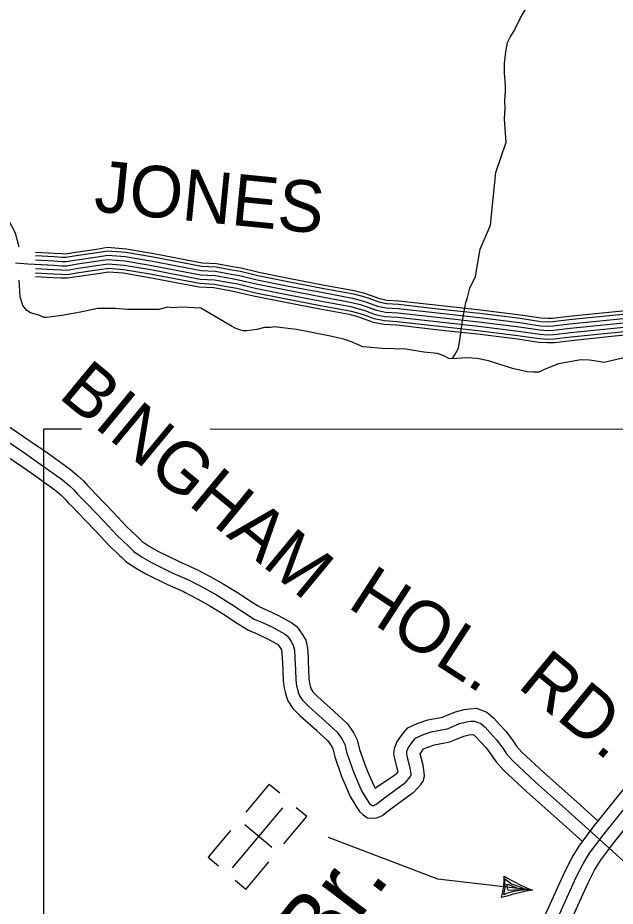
# Model space of a CAD drawing. Extents: x 1551132 to 1791609, y 378168 to 563823.
# Drawn here: x 1604322 to 1608612, y 513960 to 520342 of the extents above; entities that cross this region are included whole.
import ezdxf

# ---------------------------------------------------------------- set-up
doc = ezdxf.new("R2010")
doc.units = 0
for name, color, linetype in [('DESIGN - DRAINAGE - Bridges and Cross Drains Size Text', 7, 'Continuous'), ('DESIGN - ROW - Right-of-Way and Easement Labels', 7, 'Continuous'), ('DESIGN - ROW - Right-of-Way Linework', 7, 'Continuous'), ('DESIGN - TRANSPORTATION - Text', 7, 'Continuous'), ('DESIGN - UTILITIES - Cable (Overhead) with Text', 7, 'Continuous'), ('DESIGN - UTILITIES - Cable (Underground) with Text', 7, 'Continuous'), ('SURVEY - PROPERTY - Owners', 7, 'Continuous'), ('SURVEY - TRANSPORTATION - Roads', 7, 'Continuous')]:
    doc.layers.add(name, color=color, linetype=linetype)

msp = doc.modelspace()

# ---------------------------------------------------------------- linework, layer by layer
at = {"layer": 'DESIGN - ROW - Right-of-Way Linework'}
for points in [[(1604508.521, 513751.526), (1604508.523, 517390.637)], [(1604508.523, 517390.637), (1604780.375, 517390.454)], [(1605703.679, 517389.829), (1613839.57, 517384.351)]]:
    msp.add_lwpolyline(points, dxfattribs=at)
at = {"layer": 'DESIGN - TRANSPORTATION - Text'}
for points in [[(1607641.334, 518680.364), (1607717.115, 518851.943), (1607755.006, 519231.87), (1607829.571, 519448.05), (1607816.255, 519614.113), (1607822.58, 519692.073), (1607818.805, 519746.091), (1607825.088, 519814.06), (1607825.263, 519858.061), (1607817.614, 519942.096), (1607817.905, 520014.098), (1607826.255, 520098.05), (1607838.538, 520163.994), (1607858.704, 520203.895), (1607886.904, 520249.763), (1607931.294, 520341.548), (1607987.702, 520435.276)], [(1604330.703, 518694.087), (1604305.529, 518795.74), (1604255.147, 518890.567), (1604204.048, 518924.476), (1604142.158, 518956.769), (1604102.234, 518976.961), (1604056.31, 518999.178), (1603984.278, 518997.52), (1603884.206, 518986.003)], [(1607441.963, 517892.368), (1607462.937, 517925.102), (1607486.62, 517967.995), (1607496.095, 518027.738), (1607516.62, 518182.467), (1607538.719, 518295.837), (1607550.886, 518333.396), (1607569.168, 518399.306), (1607609.526, 518483.109), (1607641.334, 518680.364)], [(1605637.031, 518255.727), (1605499.759, 518264.652), (1605429.719, 518258.993), (1605397.728, 518263.143), (1605335.638, 518247.434), (1605277.614, 518245.718), (1605109.568, 518246.518), (1605021.578, 518254.934), (1604893.531, 518253.543), (1604773.393, 518228.117), (1604637.254, 518204.766), (1604563.189, 518193.124), (1604529.157, 518189.282), (1604511.157, 518189.374), (1604473.208, 518205.55), (1604414.001, 518223.508), (1604387.493, 518240.55), (1604359.236, 518274.918), (1604338.27, 518337.128), (1604330.703, 518456.481)], [(1608704.391, 517906.344), (1608572.228, 517874.977), (1608532.179, 517867.168), (1608474.197, 517875.443), (1608428.215, 517881.66), (1608366.199, 517883.96), (1608204.045, 517856.734), (1608113.864, 517821.167), (1608063.748, 517795.399), (1608021.732, 517795.599), (1607979.733, 517797.8), (1607873.803, 517822.308), (1607701.982, 517879.126), (1607620.017, 517893.518), (1607544.019, 517899.877), (1607441.963, 517892.368), (1607417.963, 517894.477), (1607382.031, 517914.652), (1607336.09, 517930.869), (1607238.101, 517941.336), (1607108.146, 517961.953), (1606942.116, 517966.745), (1606800.128, 517979.428), (1606718.247, 518013.813), (1606660.315, 518034.088), (1606554.384, 518058.597), (1606422.445, 518083.223), (1606324.498, 518103.69), (1606162.526, 518122.465), (1606138.502, 518118.573), (1606094.486, 518116.79), (1606038.413, 518103.056), (1605966.348, 518093.398), (1605940.34, 518093.523), (1605910.374, 518103.664), (1605882.408, 518113.798), (1605861.884, 518125.648), (1605637.031, 518255.727)]]:
    msp.add_lwpolyline(points, dxfattribs=at)
at = {"layer": 'DESIGN - UTILITIES - Cable (Overhead) with Text'}
for p, q in [((1607822.093, 514093.296), (1607819.802, 514156.414)), ((1607819.802, 514156.414), (1607867.8, 514119.98)), ((1607867.8, 514119.98), (1607934.491, 514097.321)), ((1607811.877, 514042.211), (1607822.093, 514093.296)), ((1607873.925, 514062.745), (1607830.976, 514050.669)), ((1607834.218, 514115.321), (1607849.193, 514115.713)), ((1607838.509, 514088.112), (1607834.218, 514115.321)), ((1607845.193, 514072.453), (1607838.509, 514088.112)), ((1607970.756, 514079.254), (1607845.193, 514072.453)), ((1607849.193, 514115.713), (1607879.65, 514102.571)), ((1607925.232, 514072.837), (1607873.925, 514062.745)), ((1607879.65, 514102.571), (1607903.133, 514093.512)), ((1607983.464, 514078.845), (1607925.232, 514072.837)), ((1607934.491, 514097.321), (1607970.756, 514079.254)), ((1607830.976, 514050.669), (1607811.877, 514042.211))]:
    msp.add_line(p, q, dxfattribs=at)
msp.add_lwpolyline([(1608018.422, 514074.704), (1607338.696, 514153.488), (1606553.39, 514454.671)], dxfattribs=at)
for centre, radius, start, end in [((1607282.415, 514160.021), 532.31, 344.9601806, 1.8185778), ((1608535.365, 515361.074), 1386.342, 238.66725, 248.1057889), ((1608265.975, 512542.35), 1552.243, 99.1773333, 107.6051111)]:
    msp.add_arc(centre, radius, start, end, dxfattribs=at)
at = {"layer": 'DESIGN - UTILITIES - Cable (Underground) with Text'}
for p, q in [((1606127.426, 514835.791), (1605959.705, 514635.986)), ((1606203.728, 514771.6), (1606127.868, 514835.441)), ((1606397.775, 514603.654), (1606321.389, 514667.761)), ((1606232.729, 514407.15), (1606397.683, 514603.696)), ((1605849.883, 514504.991), (1605688.279, 514312.402)), ((1606146.579, 514382.197), (1605952.274, 514545.435)), ((1605688.412, 514312.352), (1605763.697, 514249.046)), ((1605958.66, 514080.35), (1606124.498, 514278.088)), ((1605958.527, 514080.441), (1605882.275, 514144.323))]:
    msp.add_line(p, q, dxfattribs=at)
msp.add_lwpolyline([(1606222.697, 514667.892), (1605860.756, 514236.548)], dxfattribs=at)
at = {"layer": 'SURVEY - PROPERTY - Owners'}
for points in [[(1604202.956, 517444.288), (1604440.158, 517282.734), (1604444.075, 517279.992), (1604542.447, 517211.049), (1604700.335, 517097.354), (1604754.184, 517052.878), (1604794.483, 517014.836), (1604821.374, 516983.177), (1604846.49, 516957.551), (1604882.648, 516920.675), (1605010.369, 516788.338), (1605101.934, 516688.969), (1605181.232, 516613.992), (1605193.982, 516601.642), (1605215.448, 516580.841), (1605265.255, 516546.916), (1605327.112, 516511.548), (1605475.942, 516438.238), (1605592.056, 516386.845), (1605607.83, 516378.77), (1605703.678, 516329.669), (1605796.509, 516276.901), (1605910.781, 516205.966), (1605986.188, 516155.281), (1606043.811, 516119.663), (1606064.028, 516107.171), (1606116.826, 516084.721), (1606194.424, 516048.145), (1606289.63, 515996.71), (1606324.696, 515968.376), (1606347.671, 515937.801), (1606364.22, 515913.65), (1606389.553, 515871.541), (1606401.961, 515813.181), (1606405.978, 515748.929), (1606407.144, 515716.953), (1606409.219, 515660.118), (1606412.427, 515593.583), (1606416.019, 515561.799), (1606421.144, 515543.307), (1606425.335, 515525.615), (1606428.002, 515518.54), (1606440.343, 515499.631), (1606477.126, 515463.73), (1606588.465, 515363.394), (1606595.081, 515357.436), (1606686.421, 515273.125), (1606715.653, 515230.833), (1606735.586, 515202.857), (1606759.077, 515154.714), (1606775.877, 515086.996), (1606820.126, 514959.659), (1606845.308, 514901.066), (1606875.216, 514831.481), (1606889.332, 514807.405), (1606898.415, 514814.48), (1607029.462, 514903.116), (1607039.187, 514907.974)], [(1604148.232, 517367.478), (1604386.559, 517205.157), (1604487.84, 517134.172), (1604642.703, 517022.661), (1604691.727, 516982.168), (1604725.976, 516949.834), (1604751.684, 516919.567), (1604815.057, 516854.923), (1604941.771, 516723.637), (1605034.794, 516622.684), (1605116.034, 516545.874), (1605155.658, 516507.473), (1605215.239, 516466.897), (1605282.838, 516428.246), (1605436.018, 516352.794), (1605551.456, 516301.701), (1605658.862, 516246.683), (1605748.327, 516195.824), (1605859.607, 516126.747), (1605935.089, 516076.021), (1606020.537, 516023.194), (1606078.269, 515998.652), (1606151.884, 515963.951), (1606237.148, 515917.892), (1606256.34, 515902.383), (1606271.056, 515882.799), (1606284.864, 515862.649), (1606300.613, 515836.473), (1606308.288, 515800.364), (1606311.796, 515744.262), (1606315.013, 515656.127), (1606318.396, 515586.008), (1606323.163, 515543.807), (1606329.804, 515519.831), (1606334.979, 515498.014), (1606343.396, 515475.655), (1606367.053, 515439.396), (1606412.619, 515394.937), (1606531.558, 515287.751), (1606614.797, 515210.915), (1606638.472, 515176.664), (1606654.263, 515154.497), (1606669.963, 515122.321), (1606685.404, 515060.103), (1606732.169, 514925.525), (1606790.91, 514788.838), (1606832.242, 514718.386), (1606844.258, 514701.294), (1606859.95, 514688.102), (1606864.933, 514684.31), (1606877.899, 514683.935), (1606893.365, 514689.844), (1606901.999, 514697.736), (1606955.006, 514739.037), (1607109.369, 514850.465)], [(1604095.583, 517293.584), (1604334.994, 517130.53), (1604337.894, 517128.488), (1604435.308, 517060.22), (1604587.263, 516950.809), (1604631.645, 516914.141), (1604660.078, 516887.299), (1604684.644, 516858.373), (1604714.385, 516828.039), (1604750.042, 516791.672), (1604875.781, 516661.393), (1604970.204, 516558.916), (1605053.318, 516480.339), (1605065.243, 516468.78), (1605098.142, 516436.896), (1605167.124, 516389.92), (1605240.247, 516348.11), (1605397.61, 516270.6), (1605512.399, 516219.791), (1605523.499, 516214.107), (1605615.755, 516166.848), (1605701.978, 516117.83), (1605810.375, 516050.545), (1605885.932, 515999.769), (1605946.53, 515962.301), (1605978.704, 515942.409), (1606041.178, 515915.858), (1606110.96, 515882.957), (1606186.658, 515842.065), (1606190.583, 515838.898), (1606197.349, 515829.889), (1606208.524, 515813.581), (1606215.049, 515802.739), (1606218.174, 515788.038), (1606221.19, 515739.77), (1606222.274, 515710.203), (1606224.39, 515652.285), (1606227.94, 515578.725), (1606233.832, 515526.498), (1606241.94, 515497.247), (1606248.056, 515471.463), (1606262.006, 515434.404), (1606296.555, 515381.453), (1606350.562, 515328.752), (1606464.643, 515225.941), (1606470.442, 515220.715), (1606545.891, 515151.072), (1606564.223, 515124.555), (1606576.032, 515107.971), (1606584.24, 515091.162), (1606598.364, 515034.236), (1606647.555, 514892.69), (1606675.337, 514828.014), (1606709.811, 514747.82), (1606755.894, 514669.268), (1606776.852, 514639.459), (1606803.268, 514617.25), (1606833.192, 514594.483), (1606893.365, 514592.741), (1606941.839, 514611.258), (1606960.564, 514628.376), (1607009.438, 514666.46), (1607154.551, 514771.204), (1607162.467, 514776.921)], [(1607774.044, 513467.471), (1607903.733, 513605.825), (1608039.088, 513776.588), (1608121.953, 513922.133), (1608250.375, 514206.949), (1608302.449, 514308.893), (1608352.848, 514391.445), (1608453.712, 514526.999), (1608659.974, 514784.589), (1608886.36, 515057.396), (1609013.599, 515222.592), (1609089.647, 515334.003), (1609133.68, 515424.939), (1609188.279, 515578.926), (1609534.929, 516210.143)], [(1607905.816, 513337.051), (1608045.463, 513486.813), (1608192.851, 513672.752), (1608287.015, 513838.156), (1608417.171, 514126.797), (1608464.003, 514218.483), (1608506.319, 514287.801), (1608600.167, 514413.921), (1608803.362, 514667.686), (1609030.874, 514941.835), (1609163.396, 515113.898), (1609250.169, 515241.018), (1609304.634, 515353.487), (1609361.741, 515514.566), (1609615.377, 515977.045)], [(1607852.5, 513411.661), (1607973.223, 513547.473), (1608114.478, 513725.678), (1608202.884, 513880.957), (1608332.156, 514167.648), (1608381.663, 514264.567), (1608428.096, 514340.627), (1608525.519, 514471.556), (1608730.281, 514727.271), (1608957.217, 515000.736), (1609087.047, 515169.299), (1609168.354, 515288.411), (1609217.503, 515389.905), (1609273.327, 515547.367), (1609373.716, 515806.341)], [(1607371.371, 515317.977), (1607388.954, 515325.31), (1607464.219, 515357.545), (1607527.401, 515374.02), (1607565.825, 515378.812), (1607614.832, 515382.162), (1607657.873, 515365.112), (1607689.78, 515354.136), (1607741.579, 515310.602), (1607780.77, 515266.192), (1607826.952, 515216.941), (1607881.476, 515143.448), (1607901.684, 515111.355), (1607942.124, 515067.412), (1608101.354, 514918.842), (1608336.69, 514709.003), (1608489.594, 514571.167)], [(1607038.829, 514907.491), (1607052.804, 514924.775), (1607050.887, 514935.892), (1607030.079, 515018.477), (1607022.438, 515054.403), (1607028.263, 515092.446), (1607043.171, 515139.072), (1607073.262, 515179.448), (1607091.403, 515206.19), (1607122.735, 515242.166), (1607189.767, 515272.476), (1607265.89, 515299.46), (1607374.721, 515317.785)], [(1607406.287, 515234.258), (1607424.27, 515241.758), (1607493.677, 515271.484), (1607544.525, 515284.743), (1607574.533, 515288.485), (1607600.524, 515290.26), (1607626.407, 515280.009), (1607644.331, 515273.843), (1607678.047, 515245.509), (1607713.663, 515205.149), (1607757.212, 515158.698), (1607806.569, 515092.18), (1607829.335, 515056.02), (1607877.717, 515003.444), (1608040.222, 514851.815), (1608276.141, 514641.46), (1608565.559, 514380.562), (1608746.913, 514217.324)], [(1607109.369, 514850.465), (1607140.101, 514888.482), (1607145.168, 514896.591), (1607147.485, 514904.733), (1607147.293, 514910.591), (1607139.685, 514954.709), (1607118.452, 515039.003), (1607114.61, 515057.062), (1607116.844, 515071.645), (1607124.952, 515097.013), (1607147.193, 515126.855), (1607163.393, 515150.739), (1607178.134, 515167.665), (1607223.658, 515188.248), (1607289.798, 515211.691), (1607406.287, 515234.258)], [(1607162.376, 514776.229), (1607217.025, 514833.656), (1607232.208, 514857.94), (1607242.207, 514893.091), (1607241.316, 514920.192), (1607231.991, 514974.268), (1607211.55, 515055.42), (1607224.05, 515072.187), (1607236.524, 515090.579), (1607258.89, 515100.696), (1607314.647, 515120.455), (1607424.22, 515141.689)], [(1607423.353, 515141.047), (1607460.977, 515154.906), (1607524.301, 515182.023), (1607562.333, 515191.94), (1607583.583, 515194.59), (1607585.649, 515194.732), (1607593.691, 515191.549), (1607597.091, 515190.382), (1607612.007, 515177.84), (1607643.906, 515141.689), (1607684.722, 515098.155), (1607728.704, 515038.887), (1607754.129, 514998.502), (1607810.769, 514936.951), (1607976.673, 514782.147), (1608213.201, 514571.25), (1608378.339, 514422.379)]]:
    msp.add_lwpolyline(points, dxfattribs=at)
at = {"layer": 'SURVEY - TRANSPORTATION - Roads'}
for points in [[(1604448.851, 518659.02), (1604585.072, 518651.478), (1604640.571, 518648.219), (1604666.862, 518647.819), (1604736.994, 518659.47), (1604886.949, 518681.32), (1604966.863, 518693.779), (1605100.744, 518682.812), (1605298.88, 518649.103), (1605645.014, 518582.727), (1605748.42, 518577.193), (1605863.542, 518556.551), (1605925.799, 518545.218), (1606052.129, 518515.133), (1606265.658, 518472.241), (1606524.31, 518422.44), (1606738.58, 518382.714), (1606803.953, 518365.572), (1606851.36, 518350.513), (1606920.367, 518325.087), (1606973.724, 518314.562), (1607058.122, 518309.437), (1607363.665, 518274.611), (1607643.775, 518244.336), (1607932.91, 518207.777), (1608081.431, 518185.935), (1608127.663, 518183.526), (1608162.329, 518184.651), (1608279.502, 518198.477), (1608566.753, 518228.228), (1608884.921, 518259.837)], [(1604449.159, 518634.244), (1604583.664, 518626.802), (1604639.654, 518623.519), (1604668.712, 518623.069), (1604740.802, 518635.052), (1604890.64, 518656.878), (1604967.772, 518668.903), (1605097.652, 518658.27), (1605294.481, 518624.786), (1605642.014, 518558.134), (1605745.57, 518552.593), (1605859.151, 518532.225), (1605920.716, 518521.017), (1606046.838, 518490.983), (1606260.891, 518447.99), (1606519.718, 518398.156), (1606733.188, 518358.58), (1606797.07, 518341.821), (1606843.336, 518327.129), (1606913.659, 518301.22), (1606970.566, 518289.987), (1607055.972, 518284.803), (1607360.94, 518250.052), (1607640.9, 518219.785), (1607929.56, 518183.284), (1608078.99, 518161.317), (1608127.422, 518158.784), (1608164.179, 518159.984), (1608282.227, 518173.909), (1608569.245, 518203.635), (1608886.362, 518235.136)], [(1604305.646, 518582.559), (1604393.543, 518575.226), (1604580.139, 518564.901), (1604637.363, 518561.542), (1604673.354, 518560.992), (1604750.352, 518573.784), (1604899.882, 518595.568), (1604970.047, 518606.51), (1605029.978, 518601.602), (1605089.91, 518596.693), (1605283.439, 518563.768), (1605634.481, 518496.449), (1605738.412, 518490.883), (1605848.126, 518471.216), (1605907.974, 518460.315), (1606033.546, 518430.415), (1606248.925, 518387.155), (1606508.21, 518337.229), (1606719.655, 518298.028), (1606779.812, 518282.253), (1606823.228, 518268.461), (1606896.834, 518241.344), (1606962.649, 518228.352), (1607050.581, 518223.018), (1607354.098, 518188.426), (1607633.675, 518158.2), (1607921.16, 518121.849), (1608072.848, 518099.549), (1608126.813, 518096.732), (1608168.829, 518098.099), (1608289.051, 518112.283), (1608575.503, 518141.95), (1608889.987, 518173.193)], [(1604448.959, 518603.201), (1604581.906, 518595.851), (1604638.504, 518592.526), (1604671.029, 518592.035), (1604745.577, 518604.418), (1604895.257, 518626.219), (1604968.905, 518637.711), (1605093.785, 518627.477), (1605288.956, 518594.277), (1605638.247, 518527.292), (1605741.987, 518521.733), (1605853.634, 518501.725), (1605914.349, 518490.666), (1606040.188, 518460.699), (1606254.908, 518417.573), (1606513.968, 518367.688), (1606726.422, 518328.304), (1606788.445, 518312.037), (1606833.286, 518297.795), (1606905.242, 518271.286), (1606966.608, 518259.169), (1607053.272, 518253.911), (1607357.523, 518219.235), (1607637.283, 518188.993), (1607925.36, 518152.567), (1608075.915, 518130.433), (1608127.122, 518127.758), (1608166.504, 518129.041), (1608285.635, 518143.092), (1608572.378, 518172.793), (1608888.179, 518204.169)], [(1604449.075, 518572.151), (1604580.139, 518564.901), (1604637.363, 518561.542), (1604673.354, 518560.992), (1604750.352, 518573.784), (1604899.882, 518595.568), (1604970.047, 518606.51), (1605029.978, 518601.602), (1605089.91, 518596.693), (1605283.439, 518563.768), (1605634.481, 518496.449), (1605738.412, 518490.883), (1605848.126, 518471.216), (1605907.974, 518460.315), (1606033.546, 518430.415), (1606248.925, 518387.155), (1606508.21, 518337.229), (1606719.655, 518298.028), (1606779.812, 518282.253), (1606823.228, 518268.461), (1606896.834, 518241.344), (1606962.649, 518228.352), (1607050.581, 518223.018), (1607354.098, 518188.426), (1607633.675, 518158.2), (1607921.16, 518121.849), (1608072.848, 518099.549), (1608126.813, 518096.732), (1608168.829, 518098.099), (1608289.051, 518112.283), (1608575.503, 518141.95), (1608889.987, 518173.193)], [(1604448.767, 518541.125), (1604578.372, 518533.95), (1604636.221, 518530.558), (1604675.678, 518529.95), (1604755.127, 518543.15), (1604904.506, 518564.917), (1604971.188, 518575.309), (1605086.035, 518565.909), (1605277.923, 518533.258), (1605630.714, 518465.607), (1605734.837, 518460.032), (1605842.618, 518440.706), (1605901.599, 518429.965), (1606026.905, 518400.13), (1606242.941, 518356.738), (1606502.452, 518306.77), (1606712.889, 518267.753), (1606771.179, 518252.469), (1606813.17, 518239.127), (1606888.426, 518211.401), (1606958.691, 518197.534), (1607047.889, 518192.126), (1607350.673, 518157.617), (1607630.067, 518127.408), (1607916.96, 518091.132), (1608069.781, 518068.665), (1608126.505, 518065.707), (1608171.154, 518067.157), (1608292.468, 518081.474), (1608578.628, 518111.108), (1608891.795, 518142.217)], [(1604448.884, 518510.066), (1604576.614, 518502.999), (1604635.071, 518499.566), (1604677.995, 518498.916), (1604759.901, 518512.516), (1604909.123, 518534.258), (1604972.321, 518544.117), (1605082.169, 518535.117), (1605272.398, 518502.749), (1605626.948, 518434.764), (1605731.253, 518429.173), (1605837.101, 518410.206), (1605895.233, 518399.614), (1606020.255, 518369.846), (1606236.958, 518326.32), (1606496.702, 518276.303), (1606706.122, 518237.477), (1606762.554, 518222.685), (1606803.12, 518209.793), (1606880.01, 518181.467), (1606954.733, 518166.717), (1607045.189, 518161.233), (1607347.257, 518126.799), (1607626.45, 518096.615), (1607912.76, 518060.415), (1608066.707, 518037.781), (1608126.205, 518034.681), (1608173.479, 518036.214), (1608295.876, 518050.656), (1608581.761, 518080.265), (1608893.612, 518111.25)], [(1604448.925, 518484.307), (1604575.147, 518477.323), (1604634.121, 518473.865), (1604679.92, 518473.165), (1604763.86, 518487.107), (1604912.965, 518508.833), (1604973.271, 518518.233), (1605078.952, 518509.574), (1605267.823, 518477.449), (1605623.823, 518409.172), (1605728.287, 518403.58), (1605832.526, 518384.897), (1605889.941, 518374.438), (1606014.747, 518344.721), (1606232, 518301.086), (1606491.927, 518251.035), (1606700.514, 518212.368), (1606755.396, 518197.976), (1606794.778, 518185.459), (1606873.035, 518156.633), (1606951.45, 518141.149), (1607042.956, 518135.599), (1607344.415, 518101.24), (1607623.459, 518071.073), (1607909.277, 518034.931), (1608064.165, 518012.163), (1608125.955, 518008.938), (1608175.404, 518010.547), (1608298.709, 518025.097), (1608584.353, 518054.681), (1608895.112, 518085.549)]]:
    msp.add_lwpolyline(points, dxfattribs=at)

# ---------------------------------------------------------------- texts
at = {"layer": 'DESIGN - DRAINAGE - Bridges and Cross Drains Size Text'}
msp.add_text('Br.', height=475.0039, rotation=52.6810861, dxfattribs=at).set_placement((1606511.465, 513514.747))
at = {"layer": 'DESIGN - ROW - Right-of-Way and Easement Labels'}
for s, height, rotation, p in [('JONES', 369.9914, 354.3448972, (1604862.149, 518952.836)), ('BINGHAM', 369.9985, 320.4451389, (1604605.471, 517619.018)), ('HOL.', 369.9965, 326.9834861, (1606680.346, 516112.239)), ('RD.', 369.9984, 320.6235028, (1607902.401, 515537.416))]:
    msp.add_text(s, height=height, rotation=rotation, dxfattribs=at).set_placement(p)

doc.saveas('drawing.dxf')
